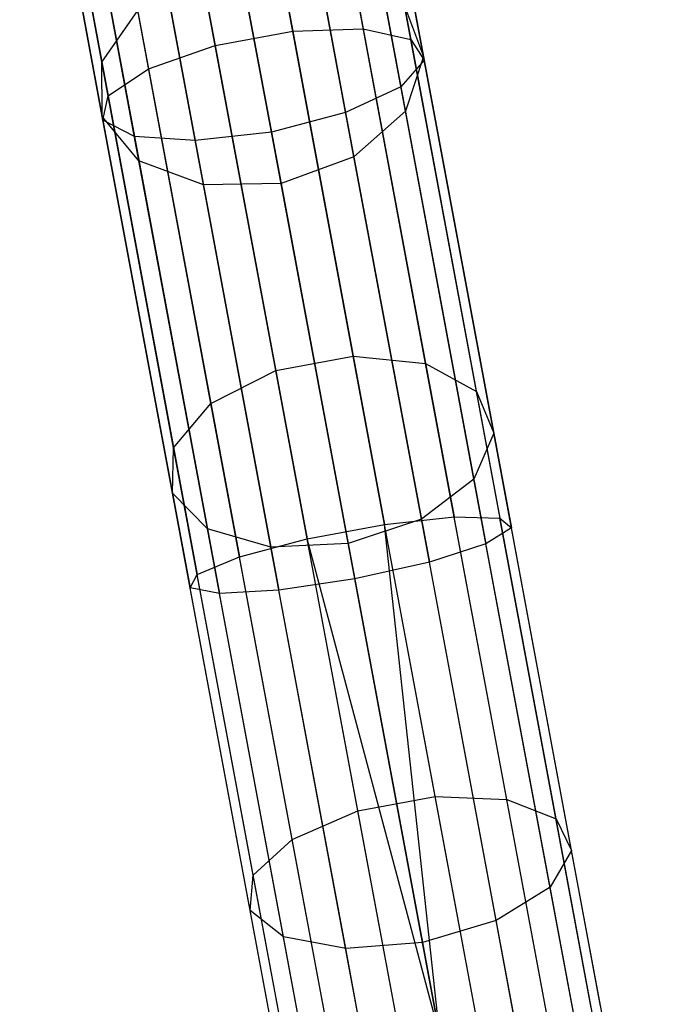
# Model space of a CAD drawing. Extents: x -91 to 91, y -91 to 262.
# Tile 375 of 480: x -15.42 to -11.56, y 69.15 to 75.13. Entities that reach past the tile are written whole.
import ezdxf

# ---------------------------------------------------------------- set-up
doc = ezdxf.new("R2010")
doc.units = 0
doc.header["$LTSCALE"] = 25.4
doc.layers.get('0').update_dxf_attribs({"linetype": 'CONTINUOUS'})

# ---------------------------------------------------------------- blocks, each defined once
blk = doc.blocks.new('ETE0_STL_1')
at = {"color": 0}
for p, q in [((-14.2945, 77.9192, 171.1011), (-13.7613, 75.0583, 169.9628)), ((-14.2945, 77.9192, 171.1011), (-13.7613, 75.0583, 169.9628)), ((-13.8603, 77.9022, 171.3016), (-13.3327, 75.0717, 170.1754)), ((-13.8603, 77.9022, 171.3016), (-13.3327, 75.0717, 170.1754)), ((-14.7651, 77.8315, 171.1011), (-14.2319, 74.9706, 169.9628)), ((-14.7651, 77.8315, 171.1011), (-14.2319, 74.9706, 169.9628)), ((-13.5617, 77.7845, 171.6568), (-13.0442, 75.0077, 170.5519)), ((-13.5617, 77.7845, 171.6568), (-13.0442, 75.0077, 170.5519)), ((-15.1641, 77.6592, 171.3016), (-14.6365, 74.8287, 170.1754)), ((-15.1641, 77.6592, 171.3016), (-14.6365, 74.8287, 170.1754)), ((-13.4674, 77.593, 172.0851), (-12.9619, 74.881, 171.006)), ((-13.4674, 77.593, 172.0851), (-12.9619, 74.881, 171.006)), ((-15.4001, 77.4419, 171.6568), (-14.8826, 74.6651, 170.5519)), ((-15.4001, 77.4419, 171.6568), (-14.8826, 74.6651, 170.5519)), ((-13.5987, 77.3716, 172.4886), (-13.1047, 74.7206, 171.4338)), ((-13.5987, 77.3716, 172.4886), (-13.1047, 74.7206, 171.4338)), ((-15.4192, 77.2292, 172.0851), (-14.9137, 74.5173, 171.006)), ((-15.4192, 77.2292, 172.0851), (-14.9137, 74.5173, 171.006)), ((-13.9258, 77.1709, 172.7747), (-13.4398, 74.5633, 171.7372)), ((-13.9258, 77.1709, 172.7747), (-13.4398, 74.5633, 171.7372)), ((-15.2168, 77.07, 172.4886), (-14.7228, 74.4191, 171.4338)), ((-15.2168, 77.07, 172.4886), (-14.7228, 74.4191, 171.4338)), ((-13.8905, 74.4451, 171.8467), (-14.3735, 77.037, 172.878)), ((-13.8905, 74.4451, 171.8467), (-14.3735, 77.037, 172.878)), ((-14.8395, 77.0006, 172.7747), (-14.3535, 74.393, 171.7372)), ((-14.8395, 77.0006, 172.7747), (-14.3535, 74.393, 171.7372)), ((-14.9207, 74.8695, 314.894), (-15.2999, 76.9044, 312.6508)), ((-14.9207, 74.8695, 314.894), (-15.2999, 76.9044, 312.6508)), ((-12.9662, 74.9041, 314.5465), (-13.3366, 76.8915, 312.3557)), ((-12.9662, 74.9041, 314.5465), (-13.3366, 76.8915, 312.3557)), ((-14.918, 74.5403, 314.5465), (-15.2884, 76.5278, 312.3557)), ((-14.918, 74.5403, 314.5465), (-15.2884, 76.5278, 312.3557)), ((-13.0771, 74.573, 314.2192), (-13.4392, 76.5156, 312.0777)), ((-13.0771, 74.573, 314.2192), (-13.4392, 76.5156, 312.0777)), ((-14.6952, 74.2714, 314.2192), (-15.0573, 76.2141, 312.0777)), ((-14.6952, 74.2714, 314.2192), (-15.0573, 76.2141, 312.0777)), ((-13.3897, 74.2945, 313.9871), (-13.7458, 76.2055, 311.8806)), ((-13.3897, 74.2945, 313.9871), (-13.7458, 76.2055, 311.8806)), ((-14.3034, 74.1242, 313.9871), (-14.6595, 76.0352, 311.8806)), ((-14.3034, 74.1242, 313.9871), (-14.6595, 76.0352, 311.8806)), ((-14.1862, 76.0321, 311.8094), (-13.8322, 74.1326, 313.9033)), ((-14.1862, 76.0321, 311.8094), (-13.8322, 74.1326, 313.9033)), ((-13.3936, 73.0851, 317.311), (-13.8432, 75.4978, 315.3448)), ((-13.3936, 73.0851, 317.311), (-13.8432, 75.4978, 315.3448)), ((-13.8641, 72.9974, 317.311), (-14.3138, 75.4102, 315.3448)), ((-13.8641, 72.9974, 317.311), (-14.3138, 75.4102, 315.3448)), ((-12.9539, 73.0393, 317.1275), (-13.3988, 75.4264, 315.1821)), ((-12.9539, 73.0393, 317.1275), (-13.3988, 75.4264, 315.1821)), ((-14.9207, 74.8695, 314.894), (-14.7026, 75.1834, 315.1821)), ((-14.9207, 74.8695, 314.894), (-14.7026, 75.1834, 315.1821)), ((-14.2577, 72.7963, 317.1275), (-14.7026, 75.1834, 315.1821)), ((-14.2577, 72.7963, 317.1275), (-14.7026, 75.1834, 315.1821)), ((-13.0823, 75.2121, 314.894), (-12.9662, 74.9041, 314.5465)), ((-12.6458, 72.8703, 316.8025), (-13.0823, 75.2121, 314.894)), ((-12.6458, 72.8703, 316.8025), (-13.0823, 75.2121, 314.894)), ((-13.0823, 75.2121, 314.894), (-12.9662, 74.9041, 314.5465)), ((-14.2319, 74.9706, 169.9628), (-13.7613, 75.0583, 169.9628)), ((-14.2319, 74.9706, 169.9628), (-13.7613, 75.0583, 169.9628)), ((-13.7613, 75.0583, 169.9628), (-13.3327, 75.0717, 170.1754)), ((-13.7613, 75.0583, 169.9628), (-13.3327, 75.0717, 170.1754)), ((-13.7613, 75.0583, 169.9628), (-13.2031, 72.063, 169.2695)), ((-13.7613, 75.0583, 169.9628), (-13.2031, 72.063, 169.2695)), ((-13.3327, 75.0717, 170.1754), (-12.7804, 72.1081, 169.4894)), ((-13.3327, 75.0717, 170.1754), (-12.7804, 72.1081, 169.4894)), ((-13.3327, 75.0717, 170.1754), (-13.0442, 75.0077, 170.5519)), ((-13.3327, 75.0717, 170.1754), (-13.0442, 75.0077, 170.5519)), ((-13.0442, 75.0077, 170.5519), (-12.5024, 72.1004, 169.879)), ((-13.0442, 75.0077, 170.5519), (-12.5024, 72.1004, 169.879)), ((-13.0442, 75.0077, 170.5519), (-12.9619, 74.881, 171.006)), ((-13.0442, 75.0077, 170.5519), (-12.9619, 74.881, 171.006)), ((-14.6365, 74.8287, 170.1754), (-14.2319, 74.9706, 169.9628)), ((-14.6365, 74.8287, 170.1754), (-14.2319, 74.9706, 169.9628)), ((-14.2319, 74.9706, 169.9628), (-13.6736, 71.9753, 169.2695)), ((-14.2319, 74.9706, 169.9628), (-13.6736, 71.9753, 169.2695)), ((-14.918, 74.5403, 314.5465), (-14.9207, 74.8695, 314.894)), ((-14.4842, 72.5277, 316.8025), (-14.9207, 74.8695, 314.894)), ((-14.918, 74.5403, 314.5465), (-14.9207, 74.8695, 314.894)), ((-14.4842, 72.5277, 316.8025), (-14.9207, 74.8695, 314.894)), ((-12.9619, 74.881, 171.006), (-13.1047, 74.7206, 171.4338)), ((-12.9619, 74.881, 171.006), (-13.1047, 74.7206, 171.4338)), ((-12.9662, 74.9041, 314.5465), (-13.0771, 74.573, 314.2192)), ((-12.9662, 74.9041, 314.5465), (-13.0771, 74.573, 314.2192)), ((-12.5399, 72.617, 316.4104), (-12.9662, 74.9041, 314.5465)), ((-12.5399, 72.617, 316.4104), (-12.9662, 74.9041, 314.5465)), ((-12.9619, 74.881, 171.006), (-12.4327, 72.0415, 170.3488)), ((-12.9619, 74.881, 171.006), (-12.4327, 72.0415, 170.3488)), ((-14.8826, 74.6651, 170.5519), (-14.6365, 74.8287, 170.1754)), ((-14.8826, 74.6651, 170.5519), (-14.6365, 74.8287, 170.1754)), ((-14.6365, 74.8287, 170.1754), (-14.0842, 71.8651, 169.4894)), ((-14.6365, 74.8287, 170.1754), (-14.0842, 71.8651, 169.4894)), ((-13.1047, 74.7206, 171.4338), (-13.4398, 74.5633, 171.7372)), ((-13.1047, 74.7206, 171.4338), (-13.4398, 74.5633, 171.7372)), ((-13.1047, 74.7206, 171.4338), (-12.5874, 71.9451, 170.7914)), ((-13.1047, 74.7206, 171.4338), (-12.5874, 71.9451, 170.7914)), ((-14.9137, 74.5173, 171.006), (-14.8826, 74.6651, 170.5519)), ((-14.9137, 74.5173, 171.006), (-14.8826, 74.6651, 170.5519)), ((-14.8826, 74.6651, 170.5519), (-14.3407, 71.7578, 169.879)), ((-14.8826, 74.6651, 170.5519), (-14.3407, 71.7578, 169.879)), ((-13.4398, 74.5633, 171.7372), (-13.8905, 74.4451, 171.8467)), ((-13.4398, 74.5633, 171.7372), (-13.8905, 74.4451, 171.8467)), ((-13.4398, 74.5633, 171.7372), (-12.9309, 71.8331, 171.1053)), ((-13.4398, 74.5633, 171.7372), (-12.9309, 71.8331, 171.1053)), ((-13.0771, 74.573, 314.2192), (-13.3897, 74.2945, 313.9871)), ((-13.0771, 74.573, 314.2192), (-13.3897, 74.2945, 313.9871)), ((-12.6605, 72.3373, 316.0412), (-13.0771, 74.573, 314.2192)), ((-12.6605, 72.3373, 316.0412), (-13.0771, 74.573, 314.2192)), ((-14.6952, 74.2714, 314.2192), (-14.918, 74.5403, 314.5465)), ((-14.4918, 72.2532, 316.4104), (-14.918, 74.5403, 314.5465)), ((-14.6952, 74.2714, 314.2192), (-14.918, 74.5403, 314.5465)), ((-14.4918, 72.2532, 316.4104), (-14.918, 74.5403, 314.5465)), ((-14.7228, 74.4191, 171.4338), (-14.9137, 74.5173, 171.006)), ((-14.9137, 74.5173, 171.006), (-14.3845, 71.6778, 170.3488)), ((-14.9137, 74.5173, 171.006), (-14.3845, 71.6778, 170.3488)), ((-14.7228, 74.4191, 171.4338), (-14.9137, 74.5173, 171.006)), ((-13.8905, 74.4451, 171.8467), (-14.3535, 74.393, 171.7372)), ((-13.8905, 74.4451, 171.8467), (-14.3535, 74.393, 171.7372)), ((-13.3847, 71.7312, 171.2186), (-13.8905, 74.4451, 171.8467)), ((-13.3847, 71.7312, 171.2186), (-13.8905, 74.4451, 171.8467)), ((-14.3535, 74.393, 171.7372), (-14.7228, 74.4191, 171.4338)), ((-14.7228, 74.4191, 171.4338), (-14.2055, 71.6435, 170.7914)), ((-14.7228, 74.4191, 171.4338), (-14.2055, 71.6435, 170.7914)), ((-14.3535, 74.393, 171.7372), (-14.7228, 74.4191, 171.4338)), ((-14.3535, 74.393, 171.7372), (-13.8446, 71.6628, 171.1053)), ((-14.3535, 74.393, 171.7372), (-13.8446, 71.6628, 171.1053)), ((-14.3034, 74.1242, 313.9871), (-14.6952, 74.2714, 314.2192)), ((-14.2786, 72.0357, 316.0412), (-14.6952, 74.2714, 314.2192)), ((-14.3034, 74.1242, 313.9871), (-14.6952, 74.2714, 314.2192)), ((-14.2786, 72.0357, 316.0412), (-14.6952, 74.2714, 314.2192)), ((-13.3897, 74.2945, 313.9871), (-13.8322, 74.1326, 313.9033)), ((-13.3897, 74.2945, 313.9871), (-13.8322, 74.1326, 313.9033)), ((-12.9798, 72.0954, 315.7793), (-13.3897, 74.2945, 313.9871)), ((-12.9798, 72.0954, 315.7793), (-13.3897, 74.2945, 313.9871)), ((-13.8322, 74.1326, 313.9033), (-14.3034, 74.1242, 313.9871)), ((-13.8322, 74.1326, 313.9033), (-14.3034, 74.1242, 313.9871)), ((-13.8935, 71.9251, 315.7793), (-14.3034, 74.1242, 313.9871)), ((-13.8935, 71.9251, 315.7793), (-14.3034, 74.1242, 313.9871)), ((-13.8322, 74.1326, 313.9033), (-13.4248, 71.9466, 315.6848)), ((-13.8322, 74.1326, 313.9033), (-13.4248, 71.9466, 315.6848)), ((-13.8641, 72.9974, 317.311), (-13.3936, 73.0851, 317.311)), ((-13.8641, 72.9974, 317.311), (-13.3936, 73.0851, 317.311)), ((-13.3936, 73.0851, 317.311), (-12.9539, 73.0393, 317.1275)), ((-12.8951, 70.4105, 318.8882), (-13.3936, 73.0851, 317.311)), ((-12.8951, 70.4105, 318.8882), (-13.3936, 73.0851, 317.311)), ((-13.3936, 73.0851, 317.311), (-12.9539, 73.0393, 317.1275)), ((-12.9539, 73.0393, 317.1275), (-12.6458, 72.8703, 316.8025)), ((-12.4607, 70.393, 318.6879), (-12.9539, 73.0393, 317.1275)), ((-12.4607, 70.393, 318.6879), (-12.9539, 73.0393, 317.1275)), ((-12.9539, 73.0393, 317.1275), (-12.6458, 72.8703, 316.8025)), ((-14.2577, 72.7963, 317.1275), (-13.8641, 72.9974, 317.311)), ((-14.2577, 72.7963, 317.1275), (-13.8641, 72.9974, 317.311)), ((-13.3656, 70.3228, 318.8882), (-13.8641, 72.9974, 317.311)), ((-13.3656, 70.3228, 318.8882), (-13.8641, 72.9974, 317.311)), ((-12.6458, 72.8703, 316.8025), (-12.5399, 72.617, 316.4104)), ((-12.162, 70.2743, 318.3333), (-12.6458, 72.8703, 316.8025)), ((-12.162, 70.2743, 318.3333), (-12.6458, 72.8703, 316.8025)), ((-12.6458, 72.8703, 316.8025), (-12.5399, 72.617, 316.4104)), ((-14.4842, 72.5277, 316.8025), (-14.2577, 72.7963, 317.1275)), ((-14.4842, 72.5277, 316.8025), (-14.2577, 72.7963, 317.1275)), ((-13.7645, 70.15, 318.6879), (-14.2577, 72.7963, 317.1275)), ((-13.7645, 70.15, 318.6879), (-14.2577, 72.7963, 317.1275)), ((-12.5399, 72.617, 316.4104), (-12.6605, 72.3373, 316.0412)), ((-12.5399, 72.617, 316.4104), (-12.6605, 72.3373, 316.0412)), ((-12.0674, 70.0815, 317.9055), (-12.5399, 72.617, 316.4104)), ((-12.0674, 70.0815, 317.9055), (-12.5399, 72.617, 316.4104)), ((-14.4918, 72.2532, 316.4104), (-14.4842, 72.5277, 316.8025)), ((-14.4918, 72.2532, 316.4104), (-14.4842, 72.5277, 316.8025)), ((-14.0004, 69.9316, 318.3333), (-14.4842, 72.5277, 316.8025)), ((-14.0004, 69.9316, 318.3333), (-14.4842, 72.5277, 316.8025)), ((-12.6605, 72.3373, 316.0412), (-12.9798, 72.0954, 315.7793)), ((-12.6605, 72.3373, 316.0412), (-12.9798, 72.0954, 315.7793)), ((-12.1986, 69.859, 317.5025), (-12.6605, 72.3373, 316.0412)), ((-12.1986, 69.859, 317.5025), (-12.6605, 72.3373, 316.0412)), ((-14.2786, 72.0357, 316.0412), (-14.4918, 72.2532, 316.4104)), ((-14.0192, 69.7178, 317.9055), (-14.4918, 72.2532, 316.4104)), ((-14.2786, 72.0357, 316.0412), (-14.4918, 72.2532, 316.4104)), ((-14.0192, 69.7178, 317.9055), (-14.4918, 72.2532, 316.4104)), ((-13.6736, 71.9753, 169.2695), (-13.2031, 72.063, 169.2695)), ((-13.6736, 71.9753, 169.2695), (-13.2031, 72.063, 169.2695)), ((-12.9798, 72.0954, 315.7793), (-13.4248, 71.9466, 315.6848)), ((-12.9798, 72.0954, 315.7793), (-13.4248, 71.9466, 315.6848)), ((-13.2031, 72.063, 169.2695), (-12.7804, 72.1081, 169.4894)), ((-13.2031, 72.063, 169.2695), (-12.7804, 72.1081, 169.4894)), ((-12.6321, 68.9995, 169.0367), (-13.2031, 72.063, 169.2695)), ((-12.6321, 68.9995, 169.0367), (-13.2031, 72.063, 169.2695)), ((-12.8674, 68.9557, 169.0076), (-13.2031, 72.063, 169.2695)), ((-12.8674, 68.9557, 169.0076), (-13.2031, 72.063, 169.2695)), ((-12.5255, 69.6575, 317.2168), (-12.9798, 72.0954, 315.7793)), ((-12.5255, 69.6575, 317.2168), (-12.9798, 72.0954, 315.7793)), ((-12.2155, 69.0772, 169.2591), (-12.7804, 72.1081, 169.4894)), ((-12.2155, 69.0772, 169.2591), (-12.7804, 72.1081, 169.4894)), ((-12.7804, 72.1081, 169.4894), (-12.5024, 72.1004, 169.879)), ((-12.7804, 72.1081, 169.4894), (-12.5024, 72.1004, 169.879)), ((-11.9482, 69.127, 169.653), (-12.5024, 72.1004, 169.879)), ((-12.5024, 72.1004, 169.879), (-12.4327, 72.0415, 170.3488)), ((-11.9482, 69.127, 169.653), (-12.5024, 72.1004, 169.879)), ((-12.5024, 72.1004, 169.879), (-12.4327, 72.0415, 170.3488)), ((-13.8935, 71.9251, 315.7793), (-14.2786, 72.0357, 316.0412)), ((-13.8167, 69.5574, 317.5025), (-14.2786, 72.0357, 316.0412)), ((-13.8935, 71.9251, 315.7793), (-14.2786, 72.0357, 316.0412)), ((-13.8167, 69.5574, 317.5025), (-14.2786, 72.0357, 316.0412)), ((-12.4327, 72.0415, 170.3488), (-12.5874, 71.9451, 170.7914)), ((-12.4327, 72.0415, 170.3488), (-12.5874, 71.9451, 170.7914)), ((-11.8915, 69.1376, 170.1281), (-12.4327, 72.0415, 170.3488)), ((-11.8915, 69.1376, 170.1281), (-12.4327, 72.0415, 170.3488)), ((-14.0842, 71.8651, 169.4894), (-13.6736, 71.9753, 169.2695)), ((-14.0842, 71.8651, 169.4894), (-13.6736, 71.9753, 169.2695)), ((-13.4248, 71.9466, 315.6848), (-13.8935, 71.9251, 315.7793)), ((-13.4248, 71.9466, 315.6848), (-13.8935, 71.9251, 315.7793)), ((-12.8674, 68.9557, 169.0076), (-13.6736, 71.9753, 169.2695)), ((-12.8674, 68.9557, 169.0076), (-13.6736, 71.9753, 169.2695)), ((-13.1026, 68.9119, 169.0367), (-13.6736, 71.9753, 169.2695)), ((-13.1026, 68.9119, 169.0367), (-13.6736, 71.9753, 169.2695)), ((-13.4248, 71.9466, 315.6848), (-12.9732, 69.5234, 317.1137)), ((-13.4248, 71.9466, 315.6848), (-12.9732, 69.5234, 317.1137)), ((-12.5874, 71.9451, 170.7914), (-12.9309, 71.8331, 171.1053)), ((-12.5874, 71.9451, 170.7914), (-12.9309, 71.8331, 171.1053)), ((-12.0583, 69.1065, 170.5757), (-12.5874, 71.9451, 170.7914)), ((-12.0583, 69.1065, 170.5757), (-12.5874, 71.9451, 170.7914)), ((-13.4392, 69.4872, 317.2168), (-13.8935, 71.9251, 315.7793)), ((-13.4392, 69.4872, 317.2168), (-13.8935, 71.9251, 315.7793)), ((-14.3407, 71.7578, 169.879), (-14.0842, 71.8651, 169.4894)), ((-14.3407, 71.7578, 169.879), (-14.0842, 71.8651, 169.4894)), ((-13.5193, 68.8342, 169.2591), (-14.0842, 71.8651, 169.4894)), ((-13.5193, 68.8342, 169.2591), (-14.0842, 71.8651, 169.4894)), ((-12.9309, 71.8331, 171.1053), (-13.3847, 71.7312, 171.2186)), ((-12.9309, 71.8331, 171.1053), (-13.3847, 71.7312, 171.2186)), ((-12.4105, 69.0408, 170.8931), (-12.9309, 71.8331, 171.1053)), ((-12.4105, 69.0408, 170.8931), (-12.9309, 71.8331, 171.1053)), ((-14.3845, 71.6778, 170.3488), (-14.3407, 71.7578, 169.879)), ((-14.3845, 71.6778, 170.3488), (-14.3407, 71.7578, 169.879)), ((-13.7866, 68.7844, 169.653), (-14.3407, 71.7578, 169.879)), ((-13.7866, 68.7844, 169.653), (-14.3407, 71.7578, 169.879)), ((-13.3847, 71.7312, 171.2186), (-13.8446, 71.6628, 171.1053)), ((-13.3847, 71.7312, 171.2186), (-13.8446, 71.6628, 171.1053)), ((-12.8674, 68.9557, 171.0076), (-13.3847, 71.7312, 171.2186)), ((-12.8674, 68.9557, 171.0076), (-13.3847, 71.7312, 171.2186)), ((-13.8433, 68.7738, 170.1281), (-14.3845, 71.6778, 170.3488)), ((-13.8433, 68.7738, 170.1281), (-14.3845, 71.6778, 170.3488)), ((-14.2055, 71.6435, 170.7914), (-14.3845, 71.6778, 170.3488)), ((-14.2055, 71.6435, 170.7914), (-14.3845, 71.6778, 170.3488)), ((-13.8446, 71.6628, 171.1053), (-14.2055, 71.6435, 170.7914)), ((-13.8446, 71.6628, 171.1053), (-14.2055, 71.6435, 170.7914)), ((-13.6764, 68.8049, 170.5757), (-14.2055, 71.6435, 170.7914)), ((-13.6764, 68.8049, 170.5757), (-14.2055, 71.6435, 170.7914)), ((-13.3242, 68.8706, 170.8931), (-13.8446, 71.6628, 171.1053)), ((-13.3242, 68.8706, 170.8931), (-13.8446, 71.6628, 171.1053)), ((-13.3656, 70.3228, 318.8882), (-12.8951, 70.4105, 318.8882)), ((-13.3656, 70.3228, 318.8882), (-12.8951, 70.4105, 318.8882)), ((-12.8951, 70.4105, 318.8882), (-12.4607, 70.393, 318.6879)), ((-12.359, 67.5341, 320.0407), (-12.8951, 70.4105, 318.8882)), ((-12.359, 67.5341, 320.0407), (-12.8951, 70.4105, 318.8882)), ((-12.8951, 70.4105, 318.8882), (-12.4607, 70.393, 318.6879)), ((-12.4607, 70.393, 318.6879), (-12.162, 70.2743, 318.3333)), ((-11.9303, 67.5471, 319.8282), (-12.4607, 70.393, 318.6879)), ((-11.9303, 67.5471, 319.8282), (-12.4607, 70.393, 318.6879)), ((-12.4607, 70.393, 318.6879), (-12.162, 70.2743, 318.3333)), ((-13.7645, 70.15, 318.6879), (-13.3656, 70.3228, 318.8882)), ((-13.7645, 70.15, 318.6879), (-13.3656, 70.3228, 318.8882)), ((-12.8295, 67.4464, 320.0407), (-13.3656, 70.3228, 318.8882)), ((-12.8295, 67.4464, 320.0407), (-13.3656, 70.3228, 318.8882)), ((-12.162, 70.2743, 318.3333), (-12.0674, 70.0815, 317.9055)), ((-11.6417, 67.4824, 319.4519), (-12.162, 70.2743, 318.3333)), ((-11.6417, 67.4824, 319.4519), (-12.162, 70.2743, 318.3333)), ((-12.162, 70.2743, 318.3333), (-12.0674, 70.0815, 317.9055)), ((-14.0004, 69.9316, 318.3333), (-13.7645, 70.15, 318.6879)), ((-14.0004, 69.9316, 318.3333), (-13.7645, 70.15, 318.6879)), ((-13.2341, 67.3041, 319.8282), (-13.7645, 70.15, 318.6879)), ((-13.2341, 67.3041, 319.8282), (-13.7645, 70.15, 318.6879)), ((-12.0674, 70.0815, 317.9055), (-12.1986, 69.859, 317.5025)), ((-12.0674, 70.0815, 317.9055), (-12.1986, 69.859, 317.5025)), ((-11.5592, 67.3549, 318.998), (-12.0674, 70.0815, 317.9055)), ((-11.5592, 67.3549, 318.998), (-12.0674, 70.0815, 317.9055)), ((-14.0192, 69.7178, 317.9055), (-14.0004, 69.9316, 318.3333)), ((-14.0192, 69.7178, 317.9055), (-14.0004, 69.9316, 318.3333)), ((-13.4801, 67.1398, 319.4519), (-14.0004, 69.9316, 318.3333)), ((-13.4801, 67.1398, 319.4519), (-14.0004, 69.9316, 318.3333)), ((-12.1986, 69.859, 317.5025), (-12.5255, 69.6575, 317.2168)), ((-12.1986, 69.859, 317.5025), (-12.5255, 69.6575, 317.2168)), ((-11.7018, 67.1937, 318.5705), (-12.1986, 69.859, 317.5025)), ((-11.7018, 67.1937, 318.5705), (-12.1986, 69.859, 317.5025)), ((-13.8167, 69.5574, 317.5025), (-14.0192, 69.7178, 317.9055)), ((-13.511, 66.9911, 318.998), (-14.0192, 69.7178, 317.9055)), ((-13.8167, 69.5574, 317.5025), (-14.0192, 69.7178, 317.9055)), ((-13.511, 66.9911, 318.998), (-14.0192, 69.7178, 317.9055)), ((-12.5255, 69.6575, 317.2168), (-12.9732, 69.5234, 317.1137)), ((-12.5255, 69.6575, 317.2168), (-12.9732, 69.5234, 317.1137)), ((-12.0368, 67.0358, 318.2673), (-12.5255, 69.6575, 317.2168)), ((-12.0368, 67.0358, 318.2673), (-12.5255, 69.6575, 317.2168)), ((-13.4392, 69.4872, 317.2168), (-13.8167, 69.5574, 317.5025)), ((-13.3199, 66.8921, 318.5705), (-13.8167, 69.5574, 317.5025)), ((-13.4392, 69.4872, 317.2168), (-13.8167, 69.5574, 317.5025)), ((-13.3199, 66.8921, 318.5705), (-13.8167, 69.5574, 317.5025)), ((-12.9732, 69.5234, 317.1137), (-13.4392, 69.4872, 317.2168)), ((-12.9732, 69.5234, 317.1137), (-13.4392, 69.4872, 317.2168)), ((-12.9505, 66.8655, 318.2673), (-13.4392, 69.4872, 317.2168)), ((-12.9505, 66.8655, 318.2673), (-13.4392, 69.4872, 317.2168)), ((-12.9732, 69.5234, 317.1137), (-12.4875, 66.9173, 318.1579)), ((-12.9732, 69.5234, 317.1137), (-12.4875, 66.9173, 318.1579))]:
    blk.add_line(p, q, dxfattribs=at)

msp = doc.modelspace()

# ---------------------------------------------------------------- block references
at = {"color": 253}
msp.add_blockref('ETE0_STL_1', (0, 0), dxfattribs=at)

doc.saveas('drawing.dxf')
